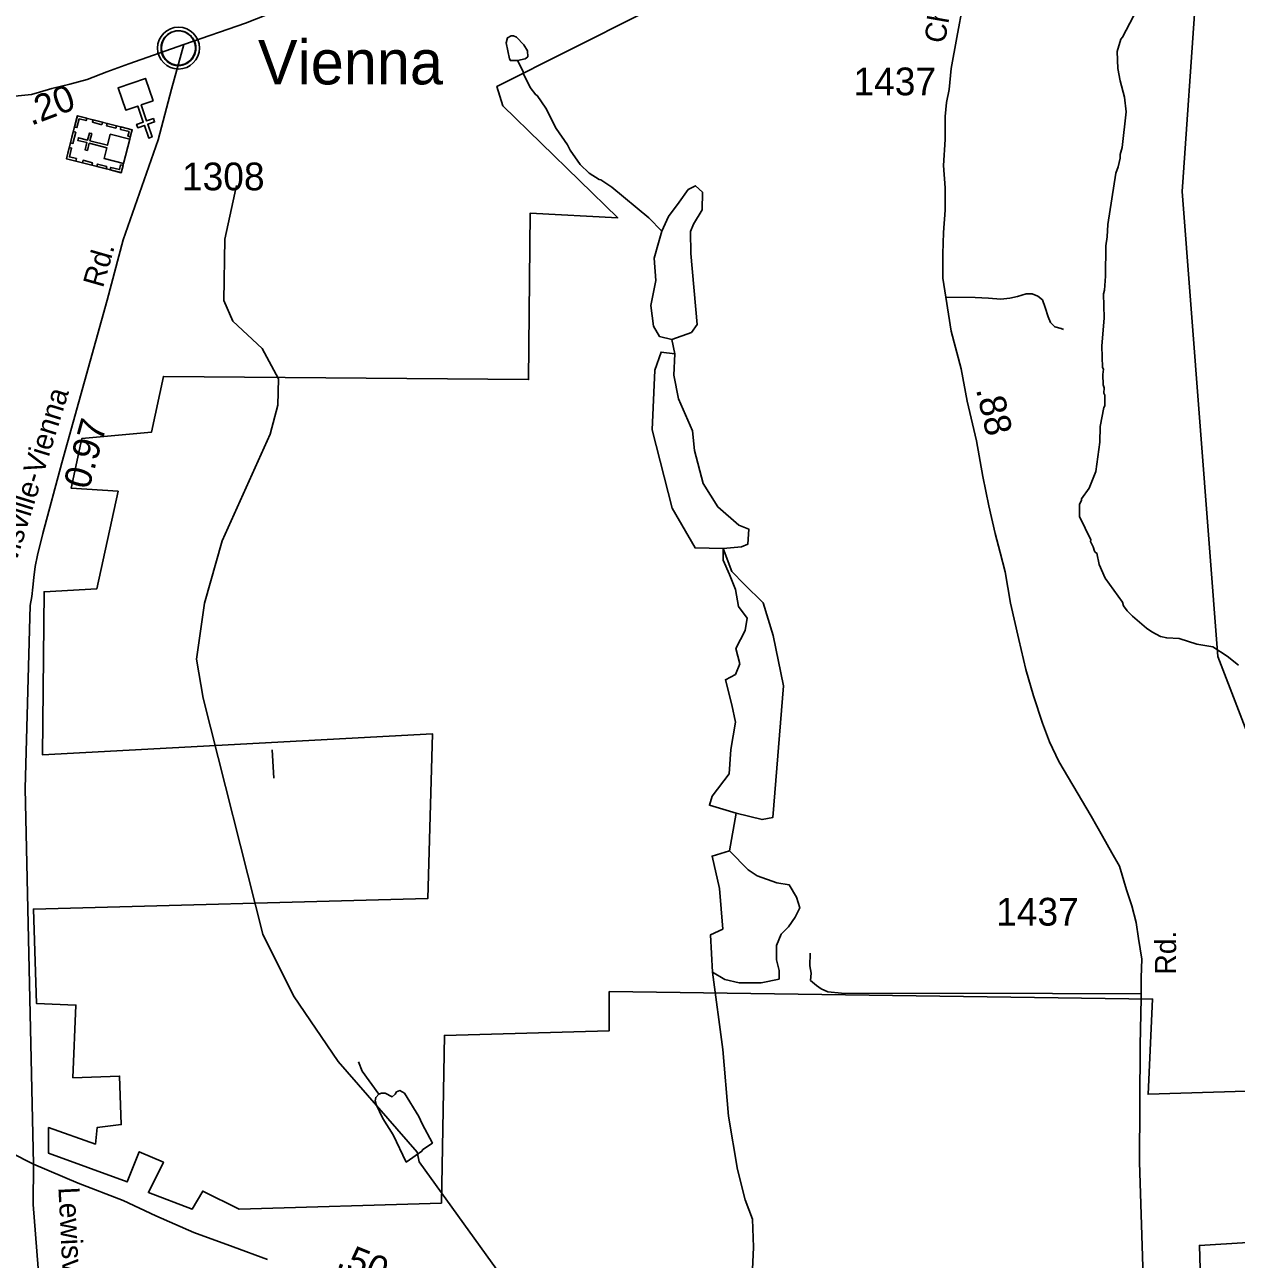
# Model space of a CAD drawing. Extents: x 1547597 to 1699558, y 810033 to 920809.
# Drawn here: x 1585301 to 1590754, y 866479 to 872038 of the extents above; entities that cross this region are included whole.
import ezdxf

# ---------------------------------------------------------------- set-up
doc = ezdxf.new("R2010")
doc.units = 0
for name, color, linetype in [('Exist Boundary Political City Limit New', 7, 'Continuous'), ('Exist Civil Demographics Community CELL', 7, 'Continuous'), ('Exist Civil Demographics Community Label', 7, 'Continuous'), ('Exist Cultural Church CELL', 7, 'Continuous'), ('Exist Cultural Church with Cemetery CELL', 7, 'Continuous'), ('Exist Hydrographic Creek Single Shore', 7, 'Continuous'), ('Exist Hydrographic Misc Water Feature', 7, 'Continuous'), ('Exist Road Non-System Type 51', 7, 'Continuous'), ('Exist Road Secondary Mileage Hundredths English Label', 7, 'Continuous'), ('Exist Road Secondary Type 51 Attributed', 7, 'Continuous'), ('Exist Road Secondary Type 51 Label', 7, 'Continuous'), ('Exist Road Secondary Type 51 Number Label', 7, 'Continuous'), ('Exist Utilities Electrical Transmission Line', 7, 'Continuous'), ('Map Preparation Boundary City Limit Buffer Line', 7, 'Continuous')]:
    doc.layers.add(name, color=color, linetype=linetype)

msp = doc.modelspace()

# ---------------------------------------------------------------- linework, layer by layer
at = {"layer": 'Exist Boundary Political City Limit New'}
for points in [[(1588412, 872257.6), (1587426, 871760.7), (1587453.2, 871672.3), (1587970, 871168.6), (1587575.6, 871189), (1587568.8, 870440.3), (1585925.1, 870454.7), (1585870.7, 870202.9), (1585557.9, 870175.6), (1585510.3, 869951), (1585721.1, 869937.4), (1585625.9, 869498.7), (1585387.9, 869485.1), (1585381.1, 868749.9), (1587135.6, 868845.2), (1587115.2, 868103.3), (1585340.2, 868055.7), (1585354.1, 867630.4), (1585530.9, 867623.6), (1585517.3, 867296.8), (1585728.1, 867303.6), (1585734.9, 867085.8), (1585626.1, 867072.2), (1585619.3, 866997.4), (1585408.5, 867072.2), (1585408.5, 866956.5), (1585762.1, 866827.2), (1585816.5, 866963.3), (1585925.3, 866915.7), (1585857.3, 866779.5), (1586054.5, 866704.7), (1586102.1, 866786.4), (1586265.3, 866704.7), (1587176.6, 866731.9)], [(1587176.6, 866731.9), (1587190.2, 867487.4), (1587931.5, 867507.8), (1587931.5, 867684.8), (1590377.5, 867650.8), (1590357.1, 867222), (1590799.1, 867235.6), (1590805.9, 866554.9), (1590588.3, 866541.3), (1590608.7, 865863.8)]]:
    msp.add_lwpolyline(points, dxfattribs=at)
at = {"layer": 'Exist Civil Demographics Community CELL'}
msp.add_lwpolyline([(1585915.4, 871945.5), (1585916.3, 871951.1), (1585918.1, 871957.7), (1585921, 871964.9), (1585924, 871970.6), (1585927.3, 871976.3), (1585931.1, 871981.5), (1585935, 871985.8), (1585939.6, 871990.4), (1585945.1, 871995), (1585950.6, 871998.7), (1585955.5, 872001.5), (1585960.5, 872004), (1585966, 872006.3), (1585971.6, 872008.1), (1585975.9, 872009.3), (1585980.8, 872010), (1585984.9, 872010.7), (1585991.3, 872011), (1585995.7, 872010.9), (1586001.4, 872010.6), (1586006.3, 872009.9), (1586011.2, 872008.9), (1586016.2, 872007.5), (1586021.4, 872005.6), (1586028, 872002.6), (1586034.3, 871999.1), (1586039.3, 871995.6), (1586044.5, 871991.6), (1586047.8, 871988.5), (1586051.9, 871984.1), (1586055.8, 871979.4), (1586058.9, 871974.8), (1586062, 871969.8), (1586064.5, 871964.6), (1586066.5, 871959.6), (1586068.1, 871954.6), (1586069.3, 871950), (1586070.4, 871943.9), (1586071.1, 871939.2), (1586071.3, 871933.2), (1586071.1, 871927.5), (1586070.6, 871921.8), (1586069.6, 871916.3), (1586068, 871910.1), (1586066.1, 871904.3), (1586063.8, 871899.2), (1586060.6, 871893.2), (1586057.4, 871887.9), (1586053.9, 871883.2), (1586049.7, 871878.5), (1586044.4, 871873.5), (1586039.4, 871869.4), (1586034.4, 871865.9), (1586030, 871863.4), (1586023.2, 871860.2), (1586016.1, 871857.5), (1586010.1, 871856), (1586003.5, 871854.7), (1585999.1, 871854.2), (1585994.6, 871854), (1585989, 871854), (1585984.8, 871854.4), (1585979.1, 871855.1), (1585973.2, 871856.4), (1585968.6, 871857.7), (1585963.4, 871859.6), (1585958.8, 871861.6), (1585954.9, 871863.9), (1585948.1, 871867.9), (1585942.5, 871872.2), (1585937.6, 871876.7), (1585933.2, 871881.5), (1585930, 871885.5), (1585927, 871889.7), (1585922.9, 871896.8), (1585921.2, 871900.3), (1585919.5, 871904.3), (1585916.9, 871912.5), (1585915.4, 871919.6), (1585914.7, 871924.7), (1585914.3, 871931.1), (1585914.3, 871935.8), (1585914.8, 871942.2)], close=True, dxfattribs=at)
for centre, radius in [((1585993, 871933.1), 94.3), ((1585992.7, 871933.4), 76.7)]:
    msp.add_circle(centre, radius, dxfattribs=at)
at = {"layer": 'Exist Cultural Church CELL'}
msp.add_lwpolyline([(1585878.8, 871695.8), (1585825, 871677.2), (1585849.6, 871605.2), (1585879.9, 871615.6), (1585885.1, 871600.4), (1585854.8, 871590.1), (1585874.3, 871533.2), (1585859.1, 871528), (1585839.6, 871584.9), (1585809.4, 871574.5), (1585804.2, 871589.6), (1585834.5, 871600), (1585809.8, 871672), (1585755.2, 871653.5), (1585720.7, 871754.2), (1585844.3, 871796.5)], close=True, dxfattribs=at)
at = {"layer": 'Exist Cultural Church with Cemetery CELL'}
for points in [[(1585488.4, 871434.8), (1585537.5, 871627.8), (1585784.3, 871565), (1585735.2, 871372.1)], [(1585579.6, 871617.2), (1585576.8, 871606.2), (1585545.6, 871614.1), (1585535.6, 871574.8), (1585524.8, 871577.5), (1585537.6, 871627.8)], [(1585506.7, 871506.6), (1585519.5, 871556.8), (1585530.5, 871554), (1585517.8, 871503.8)], [(1585647.6, 871588.1), (1585605.6, 871598.8), (1585608.4, 871609.8), (1585650.4, 871599.1)], [(1585711.4, 871571.8), (1585669.5, 871582.5), (1585672.3, 871593.5), (1585714.3, 871582.8)], [(1585776.1, 871532.9), (1585765, 871535.7), (1585770.4, 871557.1), (1585731.2, 871567), (1585734, 871577.8), (1585784.3, 871565)], [(1585745.8, 871413.8), (1585773.4, 871522.5), (1585685.7, 871544.9), (1585673.2, 871495.7), (1585594.2, 871515.8), (1585602.3, 871547.7), (1585591.6, 871550.4), (1585583.5, 871518.5), (1585542.6, 871528.9), (1585539.7, 871517.6), (1585580.7, 871507.2), (1585572.5, 871475.1), (1585583.2, 871472.4), (1585591.3, 871504.5), (1585670.3, 871484.4), (1585658, 871436.2)], [(1585530.4, 871424.2), (1585533.2, 871435.2), (1585502, 871443.1), (1585512, 871482.4), (1585501.2, 871485.1), (1585488.4, 871434.8)], [(1585602.3, 871405.9), (1585560.3, 871416.5), (1585563.1, 871427.6), (1585605.1, 871416.9)], [(1585667.4, 871389.3), (1585625.4, 871400), (1585628.2, 871411), (1585670.2, 871400.3)], [(1585743.3, 871404.1), (1585732.2, 871407), (1585726.8, 871385.6), (1585687.6, 871395.6), (1585684.8, 871384.8), (1585735.1, 871372)]]:
    msp.add_lwpolyline(points, close=True, dxfattribs=at)
at = {"layer": 'Exist Hydrographic Creek Single Shore'}
for points in [[(1588442.6, 867423.5), (1588397, 867772.2), (1588387.4, 867939.9), (1588442.5, 867966.2), (1588428.1, 868148.3), (1588394.6, 868294.5), (1588473.6, 868318.5), (1588502.5, 868487.4)], [(1588497.6, 865566.6), (1588491.5, 865730.8), (1588467.5, 865757.6), (1588438.5, 866066.8), (1588571.8, 866331.9), (1588581.4, 866533.2), (1588576.6, 866660.1), (1588543.1, 866746.4), (1588509.6, 866883), (1588468.9, 867124), (1588442.6, 867423.5)]]:
    msp.add_lwpolyline(points, dxfattribs=at)
at = {"layer": 'Exist Hydrographic Misc Water Feature'}
for points in [[(1590764, 869154.9), (1590712.6, 869195.5), (1590649, 869236.3), (1590577.2, 869249.2), (1590497.5, 869274.3), (1590441.5, 869277), (1590413.6, 869283.3), (1590373.8, 869303.9), (1590350, 869320.2), (1590286.7, 869375), (1590263, 869399.3), (1590247.3, 869421.4), (1590241.4, 869437.5), (1590164.8, 869546.5), (1590137.5, 869606.9), (1590126.1, 869659), (1590120.2, 869661.2), (1590116.3, 869667.2), (1590110.4, 869687.3), (1590098.7, 869711.4), (1590098.8, 869719.4), (1590048.1, 869824.1), (1590048.8, 869880), (1590057, 869895.9), (1590057.1, 869903.9), (1590091.7, 869951.5), (1590122.6, 870027.1), (1590140.2, 870158.8), (1590141, 870228.8), (1590158.1, 870314.7), (1590162.2, 870322.5), (1590162.7, 870370.5), (1590158.8, 870378.6), (1590159.1, 870402.6), (1590155.3, 870416.7), (1590153.9, 870462.7), (1590156.1, 870486.7), (1590152.2, 870494.7), (1590149.4, 870590.8), (1590158.9, 870718.6), (1590156.2, 870826.7), (1590160.5, 870842.6), (1590165.2, 870906.5), (1590166.9, 871042.5), (1590173.4, 871082.5), (1590176, 871138.3), (1590212.8, 871370), (1590223.2, 871397.7), (1590231.6, 871437.7), (1590231.8, 871453.7), (1590240.2, 871485.6), (1590258.2, 871645.3), (1590251.4, 871712.5), (1590231, 871786.1), (1590220.5, 871841.8), (1590217.5, 871917.9), (1590234.2, 871973.6), (1590242.3, 871981.5), (1590307.8, 872108.7)], [(1587519.2, 871876.4), (1587552.9, 871884.1), (1587565.1, 871894), (1587563.4, 871920), (1587547.8, 871948.2), (1587514.2, 871982.7), (1587500.2, 871988.8), (1587490.3, 871988.9), (1587474.1, 871979.2), (1587467.8, 871957.2), (1587483, 871885), (1587486.9, 871876.9), (1587519.2, 871876.4)], [(1587519.2, 871876.4), (1587544.3, 871828.2), (1587544.2, 871820.3), (1587575.4, 871755.9), (1587602, 871721.8), (1587606.9, 871719.5), (1587646.3, 871663), (1587693.2, 871570.3), (1587744.3, 871497.7), (1587756, 871473.5), (1587801.2, 871408.9), (1587840.8, 871370.5), (1587886.4, 871341.9), (1587894.4, 871339.7), (1587942.9, 871306.8), (1588110.3, 871169), (1588168.6, 871109.2)], [(1586712.2, 867369.2), (1586510.5, 867665.2), (1586372.5, 867943.7), (1586104.5, 869006.2), (1586073.6, 869180.8), (1586110.6, 869432.8), (1586189.5, 869713.6), (1586405.5, 870195.1), (1586440.5, 870325.6), (1586442.5, 870443.8), (1586369.6, 870579.9), (1586237.5, 870704), (1586197.5, 870796.7), (1586201.5, 871072.4), (1586254.5, 871314.3)], [(1588168.6, 871109.2), (1588198.7, 871174), (1588246.6, 871238.7), (1588287.3, 871296.2), (1588320.8, 871312.9), (1588351.9, 871284.2), (1588349.5, 871205.1), (1588311.2, 871140.4), (1588296.9, 871106.9), (1588299.3, 871008.6), (1588328, 870687.6), (1588301.7, 870651.6), (1588213.1, 870620.5), (1588158, 870634.8), (1588131.7, 870680.4), (1588119.7, 870773.8), (1588141.3, 870886.4), (1588134.1, 870987.1), (1588153.2, 871056.6), (1588168.6, 871109.2)], [(1588213.1, 870620.5), (1588227.4, 870556.7)], [(1588227.4, 870556.7), (1588165.2, 870563.9), (1588136.4, 870482.4), (1588124.5, 870214), (1588215.4, 869861.8), (1588318.4, 869682.1), (1588445.3, 869679.7), (1588526.7, 869686.9), (1588555.4, 869698.9), (1588560.2, 869766), (1588514.7, 869785.1), (1588421.3, 869866.6), (1588354.3, 869972), (1588316, 870120.6), (1588306.4, 870209.3), (1588244.2, 870353), (1588222.6, 870460.8), (1588227.4, 870556.7)], [(1588502.5, 868487.4), (1588382.8, 868523.4), (1588394.7, 868564.1), (1588471.3, 868664.7), (1588478.5, 868774.9), (1588500.1, 868897.1), (1588483.3, 868976.2), (1588454.6, 869088.8), (1588499.9, 869111.7), (1588519.1, 869159.6), (1588502.3, 869229.1), (1588543, 869310.5), (1588552.6, 869365.6), (1588514.3, 869418.3), (1588499.9, 869495), (1588473.6, 869562.1), (1588444.9, 869626.8), (1588445.3, 869679.7)], [(1588445.3, 869679.7), (1588483.3, 869576), (1588538.4, 869518.5), (1588624.5, 869434.6), (1588670, 869288.4), (1588715.5, 869060.8), (1588667.6, 868468.2), (1588619.8, 868458.7), (1588502.5, 868487.4)], [(1588473.6, 868318.5), (1588557.4, 868232.2), (1588598.1, 868205.9), (1588686.7, 868174.7), (1588741.7, 868165.1), (1588775.3, 868110), (1588789.6, 868062.1), (1588768.1, 868019), (1588739.4, 867975.8), (1588705.8, 867942.3), (1588684.3, 867892), (1588684.3, 867827.3), (1588696.3, 867779.4), (1588696.3, 867741), (1588614.9, 867724.2), (1588516.7, 867724.2), (1588452.1, 867738.6), (1588397, 867772.2)], [(1588497.6, 865566.6), (1588307.6, 865636.1), (1587885.6, 865917.1), (1587524.5, 866295.4), (1587075.5, 866918.4), (1587067.5, 866961.2), (1586712.2, 867369.2)], [(1586803, 867368.1), (1586819.9, 867326.6), (1586894.7, 867221.8)], [(1587093.3, 866974), (1587087.5, 866965.4), (1587017.8, 866916.6), (1586958.5, 867038.9), (1586913.3, 867113.5), (1586882.1, 867175.9), (1586878.3, 867191.9), (1586880.5, 867207.9), (1586894.7, 867221.8)], [(1586894.7, 867221.8), (1586906.7, 867227.6), (1586922.7, 867227.4), (1586954.6, 867211), (1586968.7, 867222.8), (1586974.8, 867232.7), (1586988.8, 867238.6), (1587010.7, 867226.3), (1587075.4, 867121.5), (1587089.1, 867089.3), (1587135.7, 867001.9), (1587093.3, 866974)]]:
    msp.add_lwpolyline(points, dxfattribs=at)
at = {"layer": 'Exist Road Non-System Type 51'}
msp.add_line((1589927.5, 867675.3), (1590326.4, 867674.7), dxfattribs=at)
for points in [[(1589446.3, 870811.7), (1589578.5, 870809.6), (1589638.7, 870806.8), (1589694.7, 870802.1), (1589734.6, 870807.5), (1589768.8, 870815), (1589809, 870826.4), (1589835, 870826.1), (1589860.8, 870815.5), (1589882.7, 870799.3), (1589894.2, 870765), (1589907.6, 870722.9), (1589917.3, 870696.7), (1589936.9, 870678.5), (1589966.7, 870669.9), (1589976.7, 870665.9)], [(1586422, 868645.3), (1586413.8, 868773.5)], [(1588835.5, 867856.9), (1588834.7, 867800.9), (1588840.3, 867766.7), (1588837.8, 867734.7), (1588865.4, 867712.4), (1588885.3, 867696.2), (1588915, 867683.8), (1588976.9, 867676.7), (1589927.5, 867675.3)]]:
    msp.add_lwpolyline(points, dxfattribs=at)
at = {"layer": 'Exist Road Secondary Type 51 Attributed'}
for points in [[(1589631.5, 873556.5), (1589549.9, 873543.9), (1589452.6, 873515.7), (1589358.4, 873487.4), (1589251.7, 873459.1), (1589148.1, 873424.6), (1589050.8, 873393.2), (1588956.6, 873355.5), (1588906.3, 873333.5), (1588812.2, 873289.5), (1588680.3, 873229.8), (1588520.2, 873163.8), (1588247.1, 873019.4), (1587075, 872402.4), (1586766.2, 872241.7), (1586541.7, 872143.4), (1586294.8, 872045.1), (1586017, 871949.6)], [(1589524.8, 872134.2), (1589496.5, 871980.2), (1589471.4, 871841.4), (1589462, 871747.2), (1589449.4, 871687.5), (1589443.2, 871624.6), (1589443.2, 871521), (1589436.9, 871404.8), (1589443.2, 871304.2), (1589443.2, 871203.7), (1589436.9, 871103.2), (1589433.8, 871006.4), (1589433.8, 870896.5), (1589446.3, 870811.7), (1589471.4, 870657.8), (1589515.4, 870488.1), (1589543.6, 870343.6), (1589584.4, 870164.6), (1589612.7, 870004.4), (1589640.9, 869872.5), (1589669.2, 869746.8), (1589691.2, 869662), (1589713.2, 869575.3), (1589738.3, 869433.9), (1589775.9, 869270.6), (1589807.3, 869135.5), (1589841.9, 869016.2), (1589882.7, 868893.7), (1589914.1, 868808.8), (1589954.9, 868720.9), (1590017.9, 868614.5), (1590101.6, 868473.9), (1590152.4, 868384.1), (1590194.2, 868309.4), (1590228, 868249.7), (1590259.4, 868142.9), (1590284.5, 868070.7), (1590303.3, 867995.3), (1590313.8, 867923.5), (1590329, 867830.7), (1590326.4, 867747.8), (1590326.4, 867654.9), (1590321.2, 867442.5), (1590318.5, 866916.2), (1590343.3, 866162.9)], [(1586017, 871949.6), (1585770, 871862.6), (1585670.5, 871826.8), (1585581.7, 871791.8), (1585503.5, 871769.9), (1585423.5, 871751), (1585367.1, 871734.8), (1585331.8, 871723.6), (1585256.8, 871716), (1585135.5, 871730.6), (1584992.6, 871750.6)], [(1585340.2, 866907.4), (1585302.1, 868599.4), (1585324.6, 869423.6), (1585332.6, 869463.9), (1585337.2, 869505.9), (1585341.8, 869549.7), (1585347.5, 869598.5), (1585359, 869650.1), (1585381.9, 869747.6), (1585467.9, 870065.9), (1585671.4, 870797.7), (1585743.6, 871070.1), (1585901.9, 871520), (1585960.9, 871747.4), (1586017, 871949.6)], [(1585340.2, 866907.4), (1584809, 867175.9), (1584482, 867364.2), (1584264.3, 867492.4), (1583970.8, 867637.7), (1583880.9, 867696.9), (1583104.2, 868113.5), (1582470.5, 868439.2), (1582201.2, 868514), (1581671.4, 868518.9), (1581185.5, 868552.5)], [(1585520.1, 862781.9), (1585480.8, 863151.5), (1585441.4, 863438.7), (1585415, 863618.1), (1585426.8, 863875.7), (1585426.8, 863963.9), (1585426.9, 864438.5), (1585421, 864788.3), (1585435.7, 864950), (1585435.7, 865149.9), (1585412.4, 865386.5), (1585400.1, 865730.2), (1585397.7, 865856.9), (1585374.2, 866082.3), (1585365.4, 866382.2), (1585339, 866726.2), (1585340.2, 866907.4)], [(1586394.1, 866478.4), (1586239.1, 866534.6), (1586061.4, 866599.6), (1585890.5, 866674.8), (1585743.5, 866743.2), (1585541.8, 866821.9), (1585340.2, 866907.4)]]:
    msp.add_lwpolyline(points, dxfattribs=at)
at = {"layer": 'Exist Utilities Electrical Transmission Line'}
msp.add_lwpolyline([(1595074.8, 882528.9), (1594795.4, 882224.2), (1594492.3, 881911.7), (1594314.2, 881725.8), (1594181.7, 881585.2), (1591756.7, 879036.3), (1591646.3, 875142), (1590597.3, 874408.7), (1590660.9, 873411.3), (1590633.8, 873059.7), (1590510, 871286.5), (1590671.8, 869193.1), (1591400.6, 867299.4), (1591680.4, 866599), (1590226.6, 861827.8), (1590099.7, 859136.4), (1590298, 857488.7)], dxfattribs=at)
at = {"layer": 'Map Preparation Boundary City Limit Buffer Line'}
for points in [[(1588412, 872257.6), (1587426, 871760.7), (1587453.2, 871672.3), (1587970, 871168.6), (1587575.6, 871189), (1587568.8, 870440.3), (1585925.1, 870454.7), (1585870.7, 870202.9), (1585557.9, 870175.6), (1585510.3, 869951), (1585721.1, 869937.4), (1585625.9, 869498.7), (1585387.9, 869485.1), (1585381.1, 868749.9), (1587135.6, 868845.2), (1587115.2, 868103.3), (1585340.2, 868055.7), (1585354.1, 867630.4), (1585530.9, 867623.6), (1585517.3, 867296.8), (1585728.1, 867303.6), (1585734.9, 867085.8), (1585626.1, 867072.2), (1585619.3, 866997.4), (1585408.5, 867072.2), (1585408.5, 866956.5), (1585762.1, 866827.2), (1585816.5, 866963.3), (1585925.3, 866915.7), (1585857.3, 866779.5), (1586054.5, 866704.7), (1586102.1, 866786.4), (1586265.3, 866704.7), (1587176.6, 866731.9)], [(1587176.6, 866731.9), (1587190.2, 867487.4), (1587931.5, 867507.8), (1587931.5, 867684.8), (1590377.5, 867650.8), (1590357.1, 867222), (1590799.1, 867235.6), (1590805.9, 866554.9), (1590588.3, 866541.3), (1590608.7, 865863.8)]]:
    msp.add_lwpolyline(points, dxfattribs=at)

# ---------------------------------------------------------------- texts
at = {"layer": 'Exist Civil Demographics Community Label'}
msp.add_text('Vienna', height=200, dxfattribs=at).set_placement((1586350.5, 871769.6))
at = {"layer": 'Exist Road Secondary Mileage Hundredths English Label'}
for s, rotation, p in [('.20', 20.784, (1585329.6, 871582.7)), ('.88', 282.8403, (1589582, 870396.6)), ('0.97', 74.4575, (1585589.2, 869941.4)), ('.50', 338.3247, (1586699.4, 866447.5))]:
    msp.add_text(s, height=120, rotation=rotation, dxfattribs=at).set_placement(p)
at = {"layer": 'Exist Road Secondary Type 51 Label'}
for s, rotation, p in [('Chickasha', 79.9779, (1589441.9, 871950.3)), ('Rd.', 74.1086, (1585652.7, 870849.9)), ('Lewisville-Vienna', 72.8298, (1585210.7, 869447.8)), ('Rd.', 90.0015, (1590483.6, 867761.1)), ('Lewisville-Vienna', 272.8577, (1585452.1, 866802.3))]:
    msp.add_text(s, height=95, rotation=rotation, dxfattribs=at).set_placement(p)
at = {"layer": 'Exist Road Secondary Type 51 Number Label'}
for s, p in [('1437', (1589031.2, 871720.4)), ('1308', (1586008.5, 871292.5)), ('1437', (1589673.5, 867981.6))]:
    msp.add_text(s, height=125, dxfattribs=at).set_placement(p)

doc.saveas('drawing.dxf')
